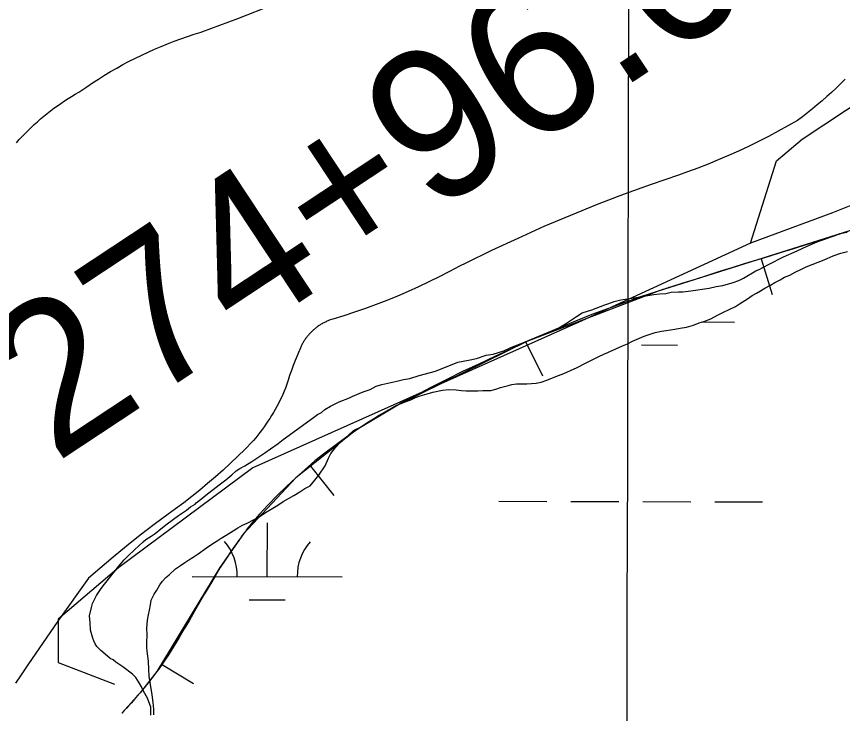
# Model space of a CAD drawing. Extents: x 3180038 to 3217926, y 922069 to 947485.
# Drawn here: x 3191717 to 3192269, y 940170 to 940636 of the extents above; entities that cross this region are included whole.
import ezdxf

# ---------------------------------------------------------------- set-up
doc = ezdxf.new("R2010")
doc.units = 0
for name, color, linetype in [('V-BORW-LINE', 7, 'Continuous'), ('V-GRID-MAJR', 7, 'Continuous'), ('V-LEVE-TOET', 7, 'Continuous'), ('V-SITE-VEGE', 7, 'Continuous'), ('V-SURV-IDEN', 7, 'Continuous'), ('V-TOPO-SHOR', 7, 'Continuous'), ('V-WETL-SWMP', 7, 'Continuous')]:
    doc.layers.add(name, color=color, linetype=linetype)

msp = doc.modelspace()

# ---------------------------------------------------------------- linework, layer by layer
at = {"layer": 'V-BORW-LINE'}
for p, q in [((3192268.820521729, 940490.8111671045), (3192260.6438822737, 940488.1803865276)), ((3192252.4534792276, 940485.5940974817), (3192244.2622889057, 940483.0102772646)), ((3192260.6438822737, 940488.1803865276), (3192252.4534792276, 940485.5940974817)), ((3192236.055788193, 940480.4779900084), (3192227.849287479, 940477.9457027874)), ((3192244.2622889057, 940483.0102772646), (3192236.055788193, 940480.4779900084)), ((3192219.6430573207, 940475.4125485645), (3192211.4368575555, 940472.8792958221)), ((3192214.44, 940473.823), (3192221.935, 940449.973)), ((3192227.849287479, 940477.9457027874), (3192219.6430573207, 940475.4125485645)), ((3192203.2287340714, 940470.321472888), (3192195.0208547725, 940467.762870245)), ((3192211.4368575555, 940472.8792958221), (3192203.2287340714, 940470.321472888)), ((3192186.813875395, 940465.2013804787), (3192178.6068960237, 940462.6398904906)), ((3192195.0208547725, 940467.762870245), (3192186.813875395, 940465.2013804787)), ((3192162.2115653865, 940457.451396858), (3192154.018548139, 940454.8417705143)), ((3192170.4091713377, 940460.0458292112), (3192162.2115653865, 940457.451396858)), ((3192178.6068960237, 940462.6398904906), (3192170.4091713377, 940460.0458292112)), ((3192134.6809716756, 940448.5223158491), (3192123.589694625, 940444.6547483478)), ((3192123.589694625, 940444.6547483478), (3192112.565449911, 940440.5969276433)), ((3192101.561807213, 940436.4810257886), (3192090.6874644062, 940432.0362661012)), ((3192112.565449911, 940440.5969276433), (3192101.561807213, 940436.4810257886)), ((3192090.6874644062, 940432.0362661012), (3192079.813130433, 940427.5913724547)), ((3192079.813130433, 940427.5913724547), (3192068.970829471, 940423.0680193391)), ((3192068.970829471, 940423.0680193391), (3192058.163237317, 940418.461972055)), ((3192047.4110342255, 940413.5263805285), (3192036.6812478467, 940408.5420478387)), ((3192058.163237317, 940418.461972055), (3192047.4110342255, 940413.5263805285)), ((3192057.5100000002, 940418.142), (3192068.511, 940395.693)), ((3192036.6812478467, 940408.5420478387), (3192025.9778796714, 940403.4994467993)), ((3192025.9778796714, 940403.4994467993), (3192015.2745178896, 940398.4567870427)), ((3192015.2745178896, 940398.4567870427), (3192004.6839474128, 940393.1418965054)), ((3192004.6839474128, 940393.1418965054), (3191994.101749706, 940387.8106703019)), ((3191994.101749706, 940387.8106703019), (3191983.5814322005, 940382.351304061)), ((3191965.682967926, 940372.5964601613), (3191958.341999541, 940368.2467774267)), ((3191951.1187983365, 940363.7007917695), (3191943.915579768, 940359.1200355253)), ((3191958.341999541, 940368.2467774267), (3191951.1187983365, 940363.7007917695)), ((3191943.915579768, 940359.1200355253), (3191937.0208691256, 940354.1080459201)), ((3191937.0208691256, 940354.1080459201), (3191930.126236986, 940349.0958429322)), ((3191930.126236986, 940349.0958429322), (3191923.3095093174, 940343.9784867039)), ((3191923.3095093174, 940343.9784867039), (3191916.574024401, 940338.7538963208)), ((3191916.574024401, 940338.7538963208), (3191910.1724237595, 940333.1257891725)), ((3191910.1724237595, 940333.1257891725), (3191903.8501549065, 940327.4072615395)), ((3191913.663, 940335.345), (3191929.167, 940315.733)), ((3191903.8501549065, 940327.4072615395), (3191897.606599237, 940321.5997172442)), ((3191897.606599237, 940321.5997172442), (3191891.3631591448, 940315.7920394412)), ((3191891.3631591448, 940315.7920394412), (3191885.516829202, 940309.5539497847)), ((3191885.516829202, 940309.5539497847), (3191879.72742935, 940303.265961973)), ((3191879.72742935, 940303.265961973), (3191874.19719851, 940296.7466166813)), ((3191864.901955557, 940284.5122433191), (3191861.0009225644, 940278.9209094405)), ((3191861.0009225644, 940278.9209094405), (3191857.2324647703, 940273.2445313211)), ((3191857.2324647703, 940273.2445313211), (3191853.4762433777, 940267.5595499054)), ((3191853.4762433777, 940267.5595499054), (3191849.9762460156, 940261.7382616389)), ((3191849.9762460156, 940261.7382616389), (3191846.476293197, 940255.9169631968)), ((3191846.476293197, 940255.9169631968), (3191843.015873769, 940250.0727017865)), ((3191843.015873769, 940250.0727017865), (3191839.585514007, 940244.2107082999)), ((3191839.585514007, 940244.2107082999), (3191836.2311053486, 940238.3422663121)), ((3191836.2311053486, 940238.3422663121), (3191832.8500666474, 940232.4889275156)), ((3191832.8500666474, 940232.4889275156), (3191829.443433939, 940226.6499713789)), ((3191829.443433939, 940226.6499713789), (3191826.0367845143, 940220.8110187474)), ((3191826.0367845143, 940220.8110187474), (3191822.4708125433, 940215.063293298)), ((3191822.4708125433, 940215.063293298), (3191818.85988444, 940209.3432720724)), ((3191818.85988444, 940209.3432720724), (3191815.1118891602, 940203.709452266)), ((3191814.185, 940203.066), (3191835.574, 940190.122)), ((3191807.126128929, 940192.7542372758), (3191805.734865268, 940190.9684600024)), ((3191808.5159463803, 940194.5410319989), (3191807.126128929, 940192.7542372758)), ((3191809.8793638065, 940196.3485490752), (3191808.5159463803, 940194.5410319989)), ((3191802.859953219, 940187.4762484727), (3191801.417482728, 940185.7342761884)), ((3191804.2974096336, 940189.2223540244), (3191802.859953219, 940187.4762484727)), ((3191805.734865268, 940190.9684600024), (3191804.2974096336, 940189.2223540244)), ((3191798.472300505, 940182.2694065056), (3191796.9681762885, 940180.5479786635)), ((3191799.9710714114, 940183.995557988), (3191798.472300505, 940182.2694065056)), ((3191801.417482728, 940185.7342761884), (3191799.9710714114, 940183.995557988)), ((3191793.945374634, 940177.1179127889), (3191792.401669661, 940175.4235027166)), ((3191795.4567763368, 940178.8329451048), (3191793.945374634, 940177.1179127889)), ((3191796.9681762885, 940180.5479786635), (3191795.4567763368, 940178.8329451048)), ((3191789.3093901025, 940172.036680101), (3191787.759, 940170.345)), ((3191790.8579608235, 940173.7290958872), (3191789.3093901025, 940172.036680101)), ((3191792.401669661, 940175.4235027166), (3191790.8579608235, 940173.7290958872))]:
    msp.add_line(p, q, dxfattribs=at)
for points in [[(3192276.985, 940493.48), (3192211.437, 940472.8790000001)], [(3192211.437, 940472.8790000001), (3192145.829, 940452.221)], [(3192145.829, 940452.221), (3192058.163, 940418.462)], [(3192058.163, 940418.462), (3191973.117, 940376.783)], [(3191973.117, 940376.783), (3191943.778, 940359.152)], [(3191943.778, 940359.152), (3191903.799, 940327.546)], [(3191903.799, 940327.546), (3191868.909, 940290.03)], [(3191868.909, 940290.03), (3191853.265, 940267.645)], [(3191853.265, 940267.645), (3191811.223, 940198.171)], [(3191811.223, 940198.171), (3191799.971, 940183.996)], [(3191799.971, 940183.996), (3191787.759, 940170.345)]]:
    msp.add_lwpolyline(points, dxfattribs=at)
for points in [[(3192154.018548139, 940454.8417705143), (3192145.829, 940452.221), (3192134.6809716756, 940448.5223158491)], [(3191983.5814322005, 940382.351304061), (3191973.117, 940376.783), (3191965.682967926, 940372.5964601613)], [(3191874.19719851, 940296.7466166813), (3191868.909, 940290.03), (3191864.901955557, 940284.5122433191)], [(3191815.1118891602, 940203.709452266), (3191811.223, 940198.171), (3191809.8793638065, 940196.3485490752)]]:
    msp.add_spline(points, degree=3, dxfattribs=at)
at = {"layer": 'V-GRID-MAJR'}
msp.add_spline([(3192093.673, 927501.081), (3192108.659, 933561.54), (3192123.65, 939624.61), (3192138.642, 945687.729), (3192138.648, 945690.29)], degree=3, dxfattribs=at)
at = {"layer": 'V-LEVE-TOET'}
for points in [[(3191865.157000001, 940634.2729999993), (3191889.038000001, 940643.6569999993)], [(3191717.352000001, 940551.2679999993), (3191719.255000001, 940553.3809999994), (3191721.194000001, 940555.4599999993), (3191723.169000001, 940557.5059999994), (3191725.180000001, 940559.5149999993), (3191727.224000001, 940561.4889999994), (3191729.302000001, 940563.4289999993), (3191731.416000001, 940565.3309999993), (3191733.560000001, 940567.1949999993), (3191735.739000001, 940569.0239999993), (3191737.947000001, 940570.8119999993), (3191740.188000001, 940572.5629999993), (3191742.459000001, 940574.2729999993), (3191744.757000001, 940575.9439999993), (3191747.087000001, 940577.5739999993), (3191749.443000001, 940579.1629999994), (3191751.826000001, 940580.7119999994), (3191754.237000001, 940582.2189999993), (3191756.674000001, 940583.6829999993), (3191759.136000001, 940585.1049999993), (3191760.489000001, 940585.8629999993), (3191760.489000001, 940585.8629999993), (3191764.348000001, 940588.5759999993), (3191768.255000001, 940591.2239999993), (3191772.206000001, 940593.8029999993), (3191776.202000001, 940596.3109999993), (3191780.240000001, 940598.7509999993), (3191784.320000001, 940601.1179999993), (3191788.443000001, 940603.4139999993), (3191792.604000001, 940605.6379999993), (3191796.8030000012, 940607.7899999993), (3191801.038000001, 940609.8669999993), (3191805.310000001, 940611.8699999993), (3191809.615000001, 940613.7989999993), (3191813.955000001, 940615.6529999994), (3191818.325000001, 940617.4299999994), (3191822.726000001, 940619.1299999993), (3191827.156000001, 940620.7539999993), (3191831.614000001, 940622.3009999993), (3191836.097000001, 940623.7669999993), (3191840.6070000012, 940625.1569999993), (3191841.115000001, 940625.3089999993), (3191841.115000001, 940625.3089999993), (3191865.157000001, 940634.2729999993)], [(3192270.718000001, 940593.7579999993), (3192267.720000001, 940590.7589999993), (3192264.672000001, 940587.8099999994), (3192261.576000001, 940584.9119999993), (3192258.432000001, 940582.0659999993), (3192255.241000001, 940579.2699999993), (3192252.003000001, 940576.5279999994), (3192248.720000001, 940573.8409999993), (3192245.3940000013, 940571.2069999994), (3192242.025000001, 940568.6289999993), (3192238.708000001, 940566.1769999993), (3192238.708000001, 940566.1769999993), (3192232.320000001, 940562.4799999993), (3192225.867000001, 940558.8919999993), (3192219.354000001, 940555.4189999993), (3192212.782000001, 940552.0559999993), (3192206.153000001, 940548.8059999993), (3192199.468000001, 940545.6729999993), (3192192.730000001, 940542.6519999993), (3192185.939000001, 940539.7499999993), (3192179.101000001, 940536.9639999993), (3192172.217000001, 940534.2979999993), (3192165.287000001, 940531.7479999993), (3192159.294000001, 940529.6529999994), (3192159.294000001, 940529.6529999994), (3192141.114000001, 940523.3989999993), (3192123.045000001, 940516.8289999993), (3192105.094000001, 940509.9429999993), (3192087.266000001, 940502.7439999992), (3192069.565000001, 940495.2359999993), (3192052.000000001, 940487.4209999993), (3192034.571000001, 940479.3009999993), (3192017.288000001, 940470.8779999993), (3192013.133000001, 940468.7969999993), (3192013.133000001, 940468.7969999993), (3192006.391000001, 940465.1799999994), (3191999.587000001, 940461.6819999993), (3191992.724000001, 940458.3049999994), (3191985.804000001, 940455.0469999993), (3191978.827000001, 940451.9089999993), (3191971.796000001, 940448.8939999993), (3191964.714000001, 940446.0029999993), (3191957.583000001, 940443.2339999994), (3191950.405000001, 940440.5899999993), (3191943.181000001, 940438.0729999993), (3191935.915000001, 940435.6809999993), (3191928.608000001, 940433.4179999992), (3191926.869000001, 940432.8969999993), (3191926.869000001, 940432.8969999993), (3191926.308000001, 940432.6929999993), (3191925.751000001, 940432.4779999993), (3191925.196000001, 940432.2519999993), (3191924.647000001, 940432.0169999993), (3191924.102000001, 940431.7729999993), (3191923.561000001, 940431.5189999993), (3191923.025000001, 940431.2549999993), (3191922.492000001, 940430.9829999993), (3191921.964000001, 940430.7019999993), (3191921.444000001, 940430.4089999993), (3191920.926000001, 940430.1099999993), (3191920.414000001, 940429.8009999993), (3191919.908000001, 940429.4829999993), (3191919.408000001, 940429.1559999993), (3191918.912000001, 940428.8219999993), (3191918.425000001, 940428.4779999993), (3191917.942000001, 940428.1259999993), (3191917.4650000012, 940427.7629999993), (3191916.996000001, 940427.3939999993), (3191916.531000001, 940427.0179999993), (3191916.074000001, 940426.6329999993), (3191915.623000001, 940426.2389999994), (3191915.181000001, 940425.8379999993), (3191914.745000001, 940425.4299999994)], [(3191914.745000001, 940425.4299999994), (3191914.317000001, 940425.0129999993), (3191913.895000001, 940424.5909999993), (3191913.479000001, 940424.1589999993), (3191913.074000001, 940423.7199999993), (3191912.674000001, 940423.2759999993), (3191912.283000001, 940422.8229999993), (3191911.900000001, 940422.3649999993), (3191911.525000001, 940421.8999999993), (3191911.159000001, 940421.4289999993), (3191910.800000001, 940420.9489999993), (3191910.450000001, 940420.4659999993), (3191910.108000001, 940419.9749999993), (3191909.774000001, 940419.4789999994), (3191909.451000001, 940418.9769999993), (3191909.135000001, 940418.4689999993), (3191908.828000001, 940417.9569999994), (3191908.531000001, 940417.4389999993), (3191908.242000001, 940416.9149999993), (3191907.962000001, 940416.3859999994), (3191907.691000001, 940415.8539999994), (3191907.431000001, 940415.3149999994), (3191907.179000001, 940414.7729999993), (3191906.938000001, 940414.2259999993), (3191906.706000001, 940413.6769999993), (3191906.483000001, 940413.1219999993), (3191906.270000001, 940412.5629999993), (3191906.139000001, 940412.2039999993), (3191906.139000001, 940412.2039999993), (3191904.757000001, 940408.9949999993), (3191903.4280000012, 940405.7629999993), (3191902.158000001, 940402.5069999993), (3191900.943000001, 940399.2299999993), (3191899.7860000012, 940395.9329999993), (3191898.686000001, 940392.6149999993), (3191897.646000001, 940389.2789999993), (3191897.093000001, 940387.4219999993), (3191897.093000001, 940387.4219999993), (3191896.196000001, 940385.3199999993), (3191895.262000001, 940383.2349999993), (3191894.291000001, 940381.1649999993), (3191893.2860000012, 940379.1129999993), (3191892.245000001, 940377.0789999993), (3191891.168000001, 940375.0639999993), (3191890.056000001, 940373.0669999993), (3191888.909000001, 940371.0909999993), (3191887.730000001, 940369.1329999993), (3191886.515000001, 940367.1979999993), (3191885.266000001, 940365.2829999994), (3191883.986000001, 940363.3899999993), (3191882.671000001, 940361.5229999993), (3191881.326000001, 940359.6749999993), (3191879.947000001, 940357.8529999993), (3191878.538000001, 940356.0539999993), (3191877.096000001, 940354.2809999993), (3191875.626000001, 940352.5319999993), (3191874.819000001, 940351.5999999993), (3191874.819000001, 940351.5999999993), (3191870.062000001, 940346.7279999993), (3191865.220000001, 940341.9379999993), (3191860.297000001, 940337.2289999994), (3191855.293000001, 940332.6089999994), (3191850.210000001, 940328.0749999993), (3191845.051000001, 940323.6279999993), (3191839.815000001, 940319.2699999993), (3191834.504000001, 940315.0039999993), (3191829.122000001, 940310.8299999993), (3191823.668000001, 940306.7489999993), (3191818.739000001, 940303.1829999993), (3191818.739000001, 940303.1829999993), (3191809.344000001, 940296.2689999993), (3191800.073000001, 940289.1929999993), (3191790.927000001, 940281.9559999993), (3191781.907000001, 940274.5599999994), (3191773.0190000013, 940267.0069999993), (3191765.558000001, 940260.4599999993), (3191765.558000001, 940260.4599999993), (3191745.086000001, 940231.7039999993), (3191725.039000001, 940202.6689999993), (3191720.496000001, 940195.9619999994), (3191720.496000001, 940195.9619999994), (3191716.814000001, 940190.3319999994)]]:
    msp.add_lwpolyline(points, dxfattribs=at)
at = {"layer": 'V-SITE-VEGE'}
for points in [[(3191904.245000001, 940359.5379999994), (3191915.697000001, 940367.8019999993), (3191918.370000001, 940369.6799999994), (3191921.038000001, 940371.1769999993), (3191923.334000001, 940373.0569999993), (3191927.145000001, 940375.3059999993), (3191932.863000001, 940378.2979999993), (3191939.716000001, 940380.9029999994), (3191942.004000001, 940382.0229999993), (3191948.860000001, 940385.0089999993), (3191953.427000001, 940386.4919999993), (3191957.622000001, 940388.7359999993), (3191961.427000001, 940389.8459999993), (3191971.313000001, 940392.0479999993), (3191975.878000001, 940393.1519999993), (3191980.060000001, 940393.8789999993), (3191986.148000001, 940395.7279999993), (3191997.181000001, 940398.6809999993), (3192012.033000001, 940404.6389999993), (3192019.258000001, 940406.1009999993), (3192024.581000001, 940407.2009999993), (3192031.0530000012, 940409.4289999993), (3192035.614000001, 940410.1519999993), (3192042.845000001, 940412.3739999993), (3192047.418000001, 940414.6169999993), (3192053.130000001, 940416.8509999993), (3192056.937000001, 940418.3399999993), (3192066.078000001, 940422.0659999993), (3192075.218000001, 940425.7909999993), (3192078.267000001, 940427.2859999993), (3192079.408000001, 940427.6569999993), (3192083.985000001, 940430.2779999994), (3192091.235000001, 940435.1579999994), (3192095.0530000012, 940437.7859999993), (3192101.520000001, 940439.6329999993), (3192110.280000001, 940442.9839999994), (3192112.182000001, 940443.7269999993), (3192116.370000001, 940445.2139999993), (3192120.933000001, 940446.3179999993), (3192132.339000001, 940448.1279999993), (3192142.9820000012, 940449.9429999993), (3192146.781000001, 940450.2929999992), (3192150.959000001, 940450.6409999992), (3192154.383000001, 940451.3739999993), (3192159.319000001, 940451.7139999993), (3192162.356000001, 940451.6919999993), (3192167.679000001, 940452.4109999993), (3192179.8400000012, 940454.2149999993), (3192184.405000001, 940455.3169999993), (3192188.966000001, 940456.0419999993), (3192195.814000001, 940457.8869999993), (3192199.622000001, 940459.3759999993), (3192202.671000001, 940460.8709999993), (3192211.062000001, 940465.7409999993), (3192213.726000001, 940466.8589999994), (3192215.635000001, 940467.9839999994), (3192219.827000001, 940470.2279999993), (3192229.356000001, 940475.0899999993), (3192238.4990000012, 940479.1969999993), (3192245.355000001, 940482.1799999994), (3192248.784000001, 940483.6709999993), (3192252.974000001, 940485.5369999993), (3192256.400000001, 940486.6489999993), (3192261.350000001, 940488.5109999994), (3192264.013000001, 940489.2479999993), (3192267.062000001, 940490.7429999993), (3192272.002000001, 940491.4639999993)], [(3191807.100000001, 940168.9489999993), (3191807.141000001, 940174.2639999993), (3191804.9110000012, 940180.3539999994), (3191802.287000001, 940184.9319999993), (3191800.792000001, 940187.9789999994), (3191799.295000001, 940190.6479999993), (3191797.044000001, 940194.0819999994), (3191794.783000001, 940196.3799999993), (3191788.369000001, 940201.3649999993), (3191786.479000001, 940202.5159999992), (3191783.837000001, 940204.4369999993), (3191781.950000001, 940205.9689999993), (3191780.056000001, 940206.7429999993), (3191776.665000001, 940209.8069999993), (3191773.646000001, 940212.1089999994), (3191771.010000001, 940214.7849999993), (3191769.884000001, 940216.6919999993), (3191769.138000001, 940218.5969999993), (3191768.395000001, 940220.5009999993), (3191766.916000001, 940225.8259999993), (3191766.576000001, 940230.7659999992), (3191766.2320000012, 940235.3229999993), (3191767.416000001, 940241.0099999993), (3191768.194000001, 940243.6599999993), (3191769.736000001, 940246.6849999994), (3191770.893000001, 940248.9539999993), (3191773.9650000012, 940253.4859999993), (3191776.265000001, 940256.5049999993), (3191781.250000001, 940262.9219999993), (3191783.167000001, 940265.1849999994), (3191785.469000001, 940268.2029999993), (3191789.301000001, 940272.7289999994), (3191791.977000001, 940275.3649999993), (3191796.186000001, 940279.5099999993), (3191801.923000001, 940284.7819999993), (3191803.831000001, 940286.2849999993), (3191807.266000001, 940288.5359999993), (3191809.938000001, 940290.4139999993), (3191813.758000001, 940293.4199999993), (3191817.960000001, 940296.8059999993), (3191825.595000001, 940302.4419999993), (3191830.937000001, 940305.8149999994), (3191833.611000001, 940308.0739999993), (3191836.665000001, 940309.9479999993), (3191837.429000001, 940310.7009999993), (3191841.248000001, 940313.7099999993), (3191843.925000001, 940315.9669999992), (3191852.709000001, 940322.7309999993), (3191857.290000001, 940326.1129999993), (3191861.114000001, 940329.4999999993), (3191864.169000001, 940332.1339999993), (3191866.459000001, 940333.6349999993), (3191869.892000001, 940335.5069999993), (3191874.471000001, 940338.5069999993), (3191883.244000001, 940344.1369999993), (3191887.062000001, 940346.7629999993), (3191892.026000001, 940350.5209999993), (3191895.4650000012, 940353.1519999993), (3191904.245000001, 940359.5379999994)]]:
    msp.add_lwpolyline(points, dxfattribs=at)
at = {"layer": 'V-TOPO-SHOR'}
for points in [[(3192207.355553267, 940484.2901400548), (3192224.68320399, 940539.1610340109), (3192242.010854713, 940553.6007429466), (3192285.329981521, 940582.4801608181), (3192308.433515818, 940611.3595786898), (3192334.4249919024, 940628.6872294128), (3192371.968235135, 940646.0148801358), (3192421.0632455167, 940660.4545890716), (3192455.718546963, 940674.8942980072), (3192490.373848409, 940689.3340069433), (3192513.477382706, 940695.1098905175), (3192527.917091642, 940697.9978323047)], [(3193394.29962779, 940337.0051089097), (3193293.2216652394, 940409.2036535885), (3193169.040168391, 940478.5142564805), (3193114.1692744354, 940527.6092668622), (3192883.133931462, 940602.6957533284), (3192819.599212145, 940614.247520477), (3192776.280085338, 940617.1354622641), (3192669.426239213, 940599.8078115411), (3192614.555345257, 940591.1439861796), (3192553.908567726, 940599.8078115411), (3192507.701499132, 940588.2560443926), (3192452.830605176, 940576.7042772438), (3192400.8476530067, 940550.7128011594), (3192340.2008754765, 940527.6092668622), (3192291.105865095, 940516.0574997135), (3192262.226447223, 940504.505732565), (3192207.355553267, 940484.2901400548), (3192094.7258235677, 940432.3071878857), (3191875.2422477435, 940334.1171671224), (3191785.7160523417, 940267.6945060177), (3191745.2848673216, 940233.0392045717), (3191745.2848673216, 940204.1597867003), (3191782.8281105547, 940189.7200777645)]]:
    msp.add_lwpolyline(points, dxfattribs=at)
at = {"layer": 'V-WETL-SWMP'}
for p, q in [((3192174.9094465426, 940431.5759199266), (3192196.6346117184, 940431.5269430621)), ((3192134.599982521, 940416.23575373), (3192158.599921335, 940416.1816486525)), ((3192039.520326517, 940311.8098339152), (3192071.520244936, 940311.7376938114)), ((3192087.520204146, 940311.7016237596), (3192119.520122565, 940311.6294836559)), ((3192135.5200817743, 940311.5934136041), (3192167.5200001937, 940311.5212735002)), ((3192183.519959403, 940311.4852034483), (3192215.519877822, 940311.4130633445)), ((3191884.814329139, 940261.416471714), (3191884.895486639, 940297.4163802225)), ((3191834.8144566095, 940261.5291906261), (3191934.814201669, 940261.303752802)), ((3191872.779572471, 940246.0125634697), (3191896.7795112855, 940245.9584583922))]:
    msp.add_line(p, q, dxfattribs=at)
for points in [[(3192252.632000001, 940471.4529999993), (3192255.503000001, 940472.6829999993), (3192258.554000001, 940473.9119999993), (3192262.503000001, 940475.6699999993), (3192267.706000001, 940477.5969999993), (3192272.186000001, 940478.6359999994)], [(3191871.326000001, 940297.3059999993), (3191876.174000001, 940299.5939999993), (3191880.127000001, 940301.8889999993), (3191883.724000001, 940304.3649999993), (3191887.498000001, 940306.6619999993), (3191891.811000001, 940309.1329999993), (3191895.408000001, 940311.6089999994), (3191902.595000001, 940315.6679999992), (3191906.549000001, 940318.1419999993), (3191909.9650000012, 940320.2619999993), (3191913.557000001, 940322.2019999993), (3191916.627000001, 940325.9349999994), (3191919.158000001, 940329.3139999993), (3191923.4990000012, 940335.5419999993), (3191925.685000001, 940340.5339999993), (3191927.320000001, 940343.7409999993), (3191930.392000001, 940347.8319999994), (3191933.458000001, 940351.0279999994), (3191936.521000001, 940353.8659999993), (3191939.042000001, 940355.9939999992), (3191942.464000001, 940359.0079999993), (3191947.494000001, 940361.6519999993), (3191951.2690000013, 940364.1279999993), (3191955.763000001, 940366.9549999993), (3191959.538000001, 940369.2509999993), (3191965.469000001, 940372.7829999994), (3191969.960000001, 940375.2529999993), (3191973.012000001, 940376.6599999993), (3191976.960000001, 940378.2399999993), (3191980.727000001, 940379.6419999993), (3191983.779000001, 940381.0489999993), (3191987.009000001, 940382.2759999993), (3191991.492000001, 940383.6729999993), (3191995.256000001, 940384.7169999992), (3192001.707000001, 940386.0979999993), (3192006.003000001, 940386.4229999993), (3192010.831000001, 940386.2059999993), (3192014.585000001, 940385.8199999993), (3192017.6240000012, 940385.6169999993), (3192022.275000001, 940385.5809999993), (3192025.316000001, 940385.5579999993), (3192028.716000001, 940385.7099999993), (3192034.084000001, 940385.8479999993), (3192037.310000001, 940386.7169999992), (3192040.538000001, 940387.7649999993), (3192045.020000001, 940388.9829999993), (3192048.068000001, 940389.8539999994), (3192051.113000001, 940390.3669999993), (3192054.691000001, 940390.3389999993), (3192058.089000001, 940390.3129999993), (3192061.131000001, 940390.4679999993), (3192064.354000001, 940390.8009999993), (3192067.758000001, 940391.4899999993), (3192071.524000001, 940392.7129999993), (3192076.369000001, 940394.6439999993), (3192079.241000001, 940395.8729999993), (3192082.830000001, 940397.2769999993), (3192091.804000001, 940401.1429999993), (3192097.371000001, 940403.9619999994), (3192100.785000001, 940405.9029999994), (3192106.172000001, 940408.5449999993), (3192109.583000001, 940410.1289999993), (3192112.096000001, 940411.1819999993), (3192113.173000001, 940411.7109999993), (3192117.4820000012, 940413.6449999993), (3192121.969000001, 940415.5779999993), (3192125.200000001, 940416.9839999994), (3192128.612000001, 940418.7469999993), (3192131.664000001, 940420.1539999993), (3192136.330000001, 940422.0859999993), (3192139.739000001, 940423.3119999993), (3192143.684000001, 940424.5329999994), (3192147.983000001, 940425.3939999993), (3192151.207000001, 940425.9059999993), (3192156.938000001, 940426.7559999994), (3192160.521000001, 940427.4439999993), (3192164.641000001, 940428.1279999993), (3192169.3030000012, 940429.5229999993), (3192173.251000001, 940431.1019999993), (3192176.299000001, 940431.9729999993), (3192180.963000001, 940433.7259999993), (3192185.453000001, 940436.0169999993), (3192189.405000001, 940438.1329999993), (3192193.175000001, 940439.8919999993), (3192197.305000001, 940441.8279999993), (3192200.181000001, 940443.5949999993), (3192205.396000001, 940447.1319999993), (3192208.632000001, 940449.2539999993), (3192211.328000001, 940450.8429999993), (3192214.202000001, 940452.4309999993), (3192217.078000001, 940454.1969999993), (3192220.671000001, 940456.1369999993), (3192223.726000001, 940457.9019999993), (3192227.138000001, 940459.6649999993), (3192230.193000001, 940461.4299999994), (3192233.603000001, 940462.8349999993), (3192237.196000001, 940464.7749999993), (3192241.505000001, 940466.8879999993), (3192244.559000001, 940468.4739999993), (3192248.506000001, 940470.0539999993), (3192252.632000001, 940471.4529999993)], [(3191809.154000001, 940169.1669999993), (3191809.184000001, 940172.9229999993), (3191808.682000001, 940177.3989999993), (3191808.006000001, 940182.5919999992), (3191806.987000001, 940189.5769999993), (3191805.955000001, 940194.9509999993), (3191805.811000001, 940199.4249999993), (3191805.498000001, 940205.1519999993), (3191804.998000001, 940209.9849999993), (3191804.492000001, 940213.9249999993), (3191804.517000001, 940217.1449999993), (3191804.561000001, 940222.8689999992), (3191804.414000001, 940226.9839999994), (3191804.992000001, 940232.3459999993), (3191805.558000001, 940236.0989999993), (3191806.118000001, 940239.1349999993), (3191806.862000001, 940242.7069999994), (3191807.422000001, 940245.7439999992), (3191809.421000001, 940249.8429999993), (3191811.052000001, 940252.5139999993), (3191813.047000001, 940256.0759999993), (3191814.855000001, 940258.5669999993), (3191817.020000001, 940260.8749999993), (3191819.361000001, 940262.8249999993), (3191823.684000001, 940266.7269999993), (3191826.920000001, 940268.8489999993), (3191829.799000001, 940270.9729999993), (3191832.496000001, 940272.7409999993), (3191835.372000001, 940274.5079999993), (3191838.789000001, 940276.8069999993), (3191844.185000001, 940280.7009999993), (3191847.782000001, 940283.1769999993), (3191851.378000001, 940285.4749999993), (3191854.075000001, 940287.2429999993), (3191857.310000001, 940289.1859999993), (3191861.984000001, 940292.1899999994), (3191865.219000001, 940294.1329999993), (3191868.274000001, 940295.8979999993), (3191871.326000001, 940297.3059999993)]]:
    msp.add_lwpolyline(points, dxfattribs=at)
for centre, radius, start, end in [((3191829.5726042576, 940262.0158121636), 35.24628790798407, 359.0990134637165, 40.64267179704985), ((3191940.058194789, 940261.7667352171), 35.246287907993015, 139.0990104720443, 180.64266880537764)]:
    msp.add_arc(centre, radius, start, end, dxfattribs=at)

# ---------------------------------------------------------------- texts
at = {"layer": 'V-SURV-IDEN'}
msp.add_text('274+96.6', height=100.00000000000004, rotation=33.46874329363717, dxfattribs=at).set_placement((3191743.187000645, 940336.831874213))

doc.saveas('drawing.dxf')
